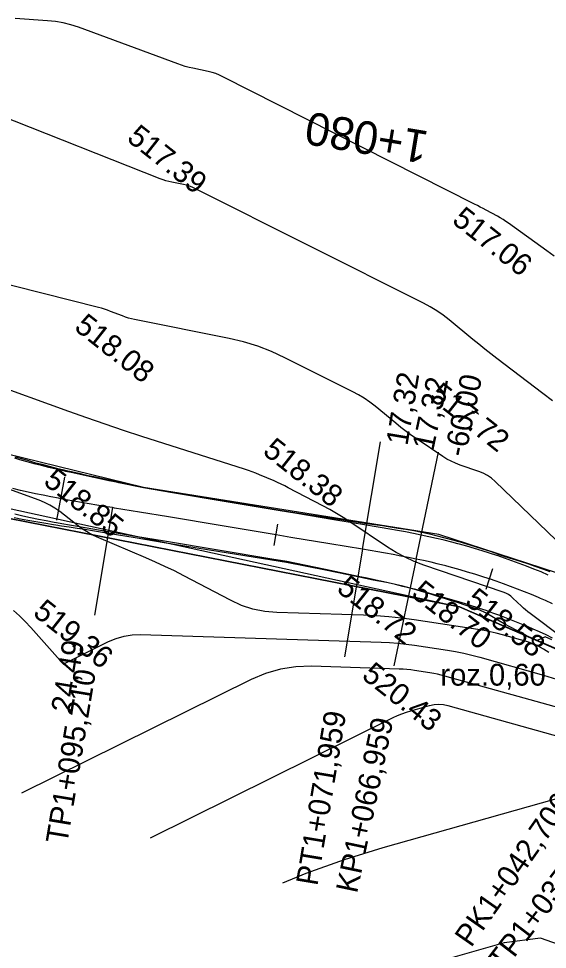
# Model space of a CAD drawing. Extents: x -636600 to -628587, y -1090963 to -1085869.
# Drawn here: x -629419 to -629370.5, y -1089688.4 to -1089603 of the extents above; entities that cross this region are included whole.
import ezdxf

# ---------------------------------------------------------------- set-up
doc = ezdxf.new("R2010")
doc.units = 0
for name, color, linetype in [('01_PARCELY_NÁVRH_PC', 7, 'Continuous'), ('21', 7, 'Continuous'), ('42', 7, 'Continuous'), ('Ex_Major Contours', 7, 'Continuous'), ('Ex_Minor Contours', 7, 'Continuous'), ('HEKTOMETRY100', 7, 'Continuous'), ('HEKTOMETRY20', 7, 'Continuous'), ('HL_BODY', 7, 'Continuous'), ('koty_vše', 7, 'Continuous'), ('PARCELY_NÁVRH_SILNICE_ŽELEZNICE', 7, 'Continuous'), ('POLOMERY', 7, 'Continuous'), ('popis', 7, 'Continuous'), ('situace_osa', 7, 'Continuous'), ('situace_těleso', 7, 'Continuous'), ('situace_vozovka', 7, 'Continuous')]:
    doc.layers.add(name, color=color, linetype=linetype)

msp = doc.modelspace()

# ---------------------------------------------------------------- linework, layer by layer
at = {"layer": '01_PARCELY_NÁVRH_PC'}
for points in [[(-629254.654, -1089739.869), (-629360.834, -1089658.331), (-629368.291, -1089654.325), (-629380.483, -1089650.342), (-629407.529, -1089646.03), (-629420.129, -1089642.952), (-629431.224, -1089638.631), (-629441.359, -1089632.253), (-629462.999, -1089614.168), (-629469.387, -1089611.971), (-629476.142, -1089612.42), (-629540.496, -1089642.406), (-629554.39, -1089646.509), (-629581.677, -1089651.277), (-629593.36, -1089654.473), (-629629.454, -1089670.47), (-629647.363, -1089680.417), (-629666.288, -1089692.668)], [(-629669.229, -1089703.189), (-629636.498, -1089682.368), (-629594.828, -1089663.555), (-629566.208, -1089655.26), (-629543.029, -1089650.823), (-629502.778, -1089630.854), (-629477.842, -1089619.529), (-629472.37, -1089618.387), (-629466.831, -1089619.344), (-629458.171, -1089625.363), (-629433.235, -1089646.243), (-629378.586, -1089656.962), (-629364.857, -1089662.954), (-629248.799, -1089751.038)]]:
    msp.add_lwpolyline(points, dxfattribs=at)
at = {"layer": '21'}
for p, q in [((-629378.586, -1089656.962), (-629444.439, -1089644.045)), ((-629364.857, -1089662.954), (-629378.586, -1089656.962))]:
    msp.add_line(p, q, dxfattribs=at)
at = {"layer": '42'}
msp.add_line((-629435.22, -1089644.581), (-629378.586, -1089656.962), dxfattribs=at)
at = {"layer": 'Ex_Major Contours'}
for points in [[(-629370.045, -1089638.094), (-629370.94, -1089637.425), (-629375.145, -1089634.208), (-629375.703, -1089633.777), (-629376.257, -1089633.341), (-629376.806, -1089632.899), (-629377.352, -1089632.453), (-629379.525, -1089630.655), (-629380.079, -1089630.222), (-629380.655, -1089629.823), (-629381.253, -1089629.457), (-629381.872, -1089629.124), (-629402.831, -1089618.605), (-629403.08, -1089618.49), (-629403.336, -1089618.392), (-629403.598, -1089618.312), (-629403.866, -1089618.249), (-629404.949, -1089618.032), (-629405.218, -1089617.972), (-629405.483, -1089617.9), (-629405.745, -1089617.816), (-629406.004, -1089617.721), (-629420.856, -1089611.862)], [(-629367.916, -1089666.679), (-629379.909, -1089663.323), (-629380.252, -1089663.233), (-629380.597, -1089663.153), (-629380.944, -1089663.084), (-629381.293, -1089663.025), (-629382.695, -1089662.81), (-629383.046, -1089662.761), (-629383.398, -1089662.724), (-629383.751, -1089662.697), (-629384.105, -1089662.68), (-629392.15, -1089662.431), (-629393.59, -1089662.472), (-629394.992, -1089662.687), (-629396.356, -1089663.075), (-629397.683, -1089663.637), (-629418.72, -1089674.072)]]:
    msp.add_lwpolyline(points, dxfattribs=at)
at = {"layer": 'Ex_Minor Contours'}
for points in [[(-629369.903, -1089624.811), (-629370.569, -1089624.328), (-629374.09, -1089621.797), (-629374.334, -1089621.627), (-629374.584, -1089621.465), (-629374.838, -1089621.311), (-629375.098, -1089621.166), (-629376.146, -1089620.599), (-629376.409, -1089620.459), (-629376.673, -1089620.32), (-629376.937, -1089620.182), (-629377.202, -1089620.047), (-629400.263, -1089608.364), (-629400.588, -1089608.212), (-629400.921, -1089608.083), (-629401.261, -1089607.974), (-629401.61, -1089607.888), (-629403.018, -1089607.587), (-629403.369, -1089607.505), (-629403.716, -1089607.412), (-629404.059, -1089607.306), (-629404.399, -1089607.187), (-629413.492, -1089603.834), (-629414.191, -1089603.604), (-629414.9, -1089603.427), (-629415.621, -1089603.301), (-629416.353, -1089603.227), (-629419.302, -1089603.035)], [(-629365.717, -1089654.714), (-629375.31, -1089645.469), (-629375.647, -1089645.178), (-629376.009, -1089644.928), (-629376.397, -1089644.721), (-629376.81, -1089644.554), (-629378.514, -1089643.974), (-629378.933, -1089643.815), (-629379.34, -1089643.631), (-629379.733, -1089643.42), (-629380.114, -1089643.182), (-629382.463, -1089641.61), (-629382.968, -1089641.262), (-629383.464, -1089640.902), (-629383.951, -1089640.53), (-629384.428, -1089640.145), (-629386.32, -1089638.58), (-629386.802, -1089638.204), (-629387.303, -1089637.856), (-629387.823, -1089637.537), (-629388.362, -1089637.247), (-629394.577, -1089634.128), (-629395.81, -1089633.56), (-629397.073, -1089633.077), (-629398.366, -1089632.681), (-629399.688, -1089632.37), (-629408.369, -1089630.632), (-629408.651, -1089630.569), (-629408.931, -1089630.494), (-629409.206, -1089630.406), (-629409.478, -1089630.305), (-629410.557, -1089629.879), (-629410.829, -1089629.777), (-629411.103, -1089629.684), (-629411.38, -1089629.6), (-629411.66, -1089629.524), (-629421.966, -1089626.916)], [(-629357.177, -1089668.829), (-629372.103, -1089657.593), (-629372.313, -1089657.431), (-629372.517, -1089657.261), (-629372.717, -1089657.086), (-629372.911, -1089656.905), (-629373.676, -1089656.167), (-629373.875, -1089655.995), (-629374.089, -1089655.847), (-629374.318, -1089655.724), (-629374.562, -1089655.626), (-629381.848, -1089653.143), (-629382.72, -1089652.813), (-629383.565, -1089652.43), (-629384.382, -1089651.991), (-629385.173, -1089651.499), (-629388.645, -1089649.174), (-629389.245, -1089648.784), (-629389.855, -1089648.41), (-629390.475, -1089648.052), (-629391.104, -1089647.71), (-629394.267, -1089646.049), (-629394.59, -1089645.883), (-629394.916, -1089645.725), (-629395.245, -1089645.573), (-629395.578, -1089645.428), (-629396.915, -1089644.862), (-629397.25, -1089644.724), (-629397.589, -1089644.595), (-629397.93, -1089644.472), (-629398.274, -1089644.358), (-629407.697, -1089641.343), (-629409.38, -1089640.796), (-629411.058, -1089640.234), (-629412.731, -1089639.657), (-629414.399, -1089639.065), (-629421.843, -1089636.385)], [(-629370.405, -1089661.166), (-629370.878, -1089660.846), (-629371.374, -1089660.573), (-629371.893, -1089660.348), (-629372.436, -1089660.169), (-629374.651, -1089659.549), (-629375.207, -1089659.403), (-629375.767, -1089659.273), (-629376.33, -1089659.161), (-629376.896, -1089659.065), (-629382.72, -1089658.172), (-629383.881, -1089658.012), (-629385.046, -1089657.887), (-629386.214, -1089657.798), (-629387.386, -1089657.744), (-629395.321, -1089657.497), (-629396.431, -1089657.401), (-629397.509, -1089657.183), (-629398.555, -1089656.842), (-629399.569, -1089656.379), (-629403.853, -1089654.128), (-629404.708, -1089653.69), (-629405.573, -1089653.27), (-629406.446, -1089652.867), (-629407.327, -1089652.483), (-629411.64, -1089650.658), (-629412.132, -1089650.43), (-629412.607, -1089650.173), (-629413.064, -1089649.885), (-629413.503, -1089649.567), (-629415.225, -1089648.235), (-629415.665, -1089647.921), (-629416.126, -1089647.643), (-629416.607, -1089647.403), (-629417.109, -1089647.199), (-629434.25, -1089640.991)], [(-629419.452, -1089657.326), (-629418.902, -1089657.816), (-629418.375, -1089658.331), (-629417.872, -1089658.871), (-629414.928, -1089662.177), (-629414.924, -1089662.181), (-629414.921, -1089662.185), (-629414.919, -1089662.19), (-629414.917, -1089662.195), (-629414.909, -1089662.215), (-629414.907, -1089662.22), (-629414.904, -1089662.222), (-629414.9, -1089662.222), (-629414.896, -1089662.221), (-629410.752, -1089660.165), (-629410.049, -1089659.868), (-629409.327, -1089659.662), (-629408.585, -1089659.548), (-629407.822, -1089659.527), (-629385.746, -1089660.212), (-629384.983, -1089660.247), (-629384.222, -1089660.305), (-629383.464, -1089660.387), (-629382.707, -1089660.491), (-629379.686, -1089660.954), (-629378.933, -1089661.081), (-629378.185, -1089661.231), (-629377.442, -1089661.403), (-629376.704, -1089661.598), (-629370.867, -1089663.231), (-629369.674, -1089663.623)], [(-629406.886, -1089678.156), (-629384.667, -1089667.135), (-629384.268, -1089666.949), (-629383.863, -1089666.781), (-629383.45, -1089666.633), (-629383.029, -1089666.504), (-629381.333, -1089666.025), (-629380.909, -1089665.935), (-629380.484, -1089665.904), (-629380.06, -1089665.933), (-629379.636, -1089666.022), (-629363.992, -1089670.399)], [(-629365.147, -1089673.307), (-629385.599, -1089679.084), (-629389.157, -1089680.178), (-629392.653, -1089681.433), (-629394.812, -1089682.324)], [(-629367.722, -1089695.997), (-629367.506, -1089693.601), (-629367.672, -1089690.247), (-629368.892, -1089688.162), (-629371.165, -1089687.347), (-629374.493, -1089687.801), (-629380.269, -1089689.433)]]:
    msp.add_lwpolyline(points, dxfattribs=at)
at = {"layer": 'HEKTOMETRY100'}
msp.add_lwpolyline([(-629415.484, -1089649.026), (-629414.75, -1089645.094)], dxfattribs=at)
at = {"layer": 'HEKTOMETRY20'}
for points in [[(-629395.559, -1089651.367), (-629395.23, -1089649.394)], [(-629376.149, -1089655.364), (-629375.514, -1089653.467)]]:
    msp.add_lwpolyline(points, dxfattribs=at)
at = {"layer": 'HL_BODY'}
for points in [[(-629410.397, -1089647.878), (-629412.042, -1089657.742)], [(-629387.464, -1089651.703), (-629389.109, -1089661.567)], [(-629382.544, -1089652.594), (-629384.599, -1089662.381)]]:
    msp.add_lwpolyline(points, dxfattribs=at)
at = {"layer": 'PARCELY_NÁVRH_SILNICE_ŽELEZNICE'}
msp.add_lwpolyline([(-629239.774, -1089757.887), (-629364.857, -1089662.954), (-629378.586, -1089656.962), (-629444.439, -1089644.045), (-629521.798, -1089646.759), (-629566.208, -1089655.26), (-629594.828, -1089663.555), (-629636.498, -1089682.368), (-629669.229, -1089703.189)], dxfattribs=at)
at = {"layer": 'POLOMERY'}
for points in [[(-629387.464, -1089651.703), (-629385.819, -1089641.84)], [(-629382.544, -1089652.594), (-629380.49, -1089642.808)], [(-629410.397, -1089647.878), (-629412.042, -1089657.742)]]:
    msp.add_lwpolyline(points, dxfattribs=at)
at = {"layer": 'situace_osa'}
msp.add_lwpolyline([(-629370.058, -1089656.686), (-629370.69, -1089656.403), (-629371.161, -1089656.198), (-629371.326, -1089656.127), (-629371.965, -1089655.859), (-629372.607, -1089655.598), (-629373.252, -1089655.345), (-629373.9, -1089655.099), (-629374.55, -1089654.86), (-629375.204, -1089654.629), (-629375.831, -1089654.416), (-629375.86, -1089654.406), (-629376.518, -1089654.19), (-629377.179, -1089653.982), (-629377.842, -1089653.782), (-629378.508, -1089653.589), (-629379.176, -1089653.404), (-629379.302, -1089653.369), (-629379.846, -1089653.226), (-629380.518, -1089653.057), (-629380.634, -1089653.028), (-629381.191, -1089652.895), (-629381.867, -1089652.741), (-629382.544, -1089652.594), (-629383.244, -1089652.451), (-629383.945, -1089652.316), (-629384.648, -1089652.186), (-629385.351, -1089652.061), (-629385.532, -1089652.03), (-629386.055, -1089651.94), (-629386.759, -1089651.821), (-629387.464, -1089651.703), (-629390.463, -1089651.203), (-629394.039, -1089650.607), (-629395.395, -1089650.381), (-629400.327, -1089649.558), (-629405.259, -1089648.735), (-629407.907, -1089648.294), (-629410.19, -1089647.913), (-629410.397, -1089647.878), (-629411.102, -1089647.761), (-629411.806, -1089647.643), (-629412.511, -1089647.523), (-629413.214, -1089647.402), (-629413.918, -1089647.278), (-629414.621, -1089647.152), (-629415.117, -1089647.06), (-629415.323, -1089647.022), (-629416.025, -1089646.887), (-629416.725, -1089646.748), (-629417.425, -1089646.604), (-629418.123, -1089646.453), (-629418.82, -1089646.296), (-629419.515, -1089646.132)], dxfattribs=at)
at = {"layer": 'situace_těleso'}
for points in [[(-629419.304, -1089643.211), (-629418.843, -1089643.349), (-629418.185, -1089643.541), (-629417.523, -1089643.727), (-629416.856, -1089643.907), (-629416.186, -1089644.082), (-629415.511, -1089644.251), (-629414.833, -1089644.415), (-629414.633, -1089644.463), (-629414.151, -1089644.576), (-629413.466, -1089644.733), (-629412.777, -1089644.887), (-629412.086, -1089645.038), (-629411.393, -1089645.191), (-629410.698, -1089645.343), (-629410, -1089645.495), (-629409.795, -1089645.54), (-629407.529, -1089646.03), (-629404.881, -1089646.471), (-629399.949, -1089647.293), (-629395.014, -1089648.098), (-629393.657, -1089648.315), (-629390.077, -1089648.888), (-629387.067, -1089649.326), (-629386.358, -1089649.428), (-629385.645, -1089649.531), (-629385.112, -1089649.609), (-629384.928, -1089649.637), (-629384.207, -1089649.748), (-629383.483, -1089649.865), (-629382.756, -1089649.989), (-629382.028, -1089650.134), (-629381.323, -1089650.293), (-629380.621, -1089650.461), (-629380.042, -1089650.606), (-629379.922, -1089650.637), (-629379.224, -1089650.823), (-629378.66, -1089650.981), (-629378.529, -1089651.018), (-629377.837, -1089651.222), (-629377.148, -1089651.434), (-629376.461, -1089651.656), (-629375.778, -1089651.886), (-629375.098, -1089652.125), (-629375.068, -1089652.135), (-629374.414, -1089652.354), (-629373.722, -1089652.56), (-629373.033, -1089652.776), (-629372.346, -1089653.001), (-629371.662, -1089653.235), (-629370.981, -1089653.478), (-629370.303, -1089653.73)], [(-629370.122, -1089660.009), (-629370.721, -1089659.736), (-629371.47, -1089660.068), (-629372.427, -1089659.65), (-629372.602, -1089659.547), (-629372.749, -1089659.462), (-629373.32, -1089659.14), (-629373.898, -1089658.828), (-629374.481, -1089658.527), (-629375.057, -1089658.2), (-629375.629, -1089657.858), (-629376.209, -1089657.527), (-629376.781, -1089657.255), (-629376.808, -1089657.245), (-629377.429, -1089657.025), (-629378.053, -1089656.814), (-629378.68, -1089656.61), (-629379.309, -1089656.415), (-629379.941, -1089656.227), (-629380.061, -1089656.193), (-629380.57, -1089656.025), (-629381.2, -1089655.825), (-629381.309, -1089655.792), (-629381.833, -1089655.634), (-629382.469, -1089655.45), (-629383.107, -1089655.275), (-629383.77, -1089655.102), (-629384.44, -1089654.935), (-629385.118, -1089654.786), (-629385.803, -1089654.649), (-629385.98, -1089654.615), (-629386.494, -1089654.516), (-629387.187, -1089654.374), (-629387.886, -1089654.233), (-629390.867, -1089653.628), (-629394.423, -1089652.907), (-629395.78, -1089652.69), (-629400.717, -1089651.9), (-629405.652, -1089651.094), (-629408.3, -1089650.653), (-629410.584, -1089650.272), (-629410.791, -1089650.238), (-629411.496, -1089650.12), (-629412.204, -1089650.001), (-629412.915, -1089649.89), (-629413.629, -1089649.789), (-629414.346, -1089649.685), (-629415.064, -1089649.577), (-629415.572, -1089649.499), (-629415.783, -1089649.465), (-629416.504, -1089649.349), (-629417.227, -1089649.226), (-629417.951, -1089649.097), (-629418.675, -1089648.961), (-629419.401, -1089648.818)]]:
    msp.add_lwpolyline(points, dxfattribs=at)
at = {"layer": 'situace_vozovka'}
for points in [[(-629370.443, -1089654.058), (-629371.106, -1089653.779), (-629371.772, -1089653.509), (-629372.441, -1089653.246), (-629373.113, -1089652.991), (-629373.788, -1089652.743), (-629374.466, -1089652.504), (-629375.117, -1089652.282), (-629375.147, -1089652.272), (-629375.83, -1089652.048), (-629376.516, -1089651.832), (-629377.204, -1089651.624), (-629377.894, -1089651.424), (-629378.587, -1089651.232), (-629378.718, -1089651.197), (-629379.282, -1089651.048), (-629379.979, -1089650.872), (-629380.1, -1089650.842), (-629380.678, -1089650.704), (-629381.379, -1089650.544), (-629382.082, -1089650.392), (-629382.806, -1089650.245), (-629383.528, -1089650.105), (-629384.248, -1089649.972), (-629384.964, -1089649.845), (-629385.147, -1089649.813), (-629385.677, -1089649.722), (-629386.387, -1089649.602), (-629387.094, -1089649.484), (-629390.093, -1089648.984), (-629393.669, -1089648.387), (-629395.025, -1089648.161), (-629399.957, -1089647.339), (-629404.888, -1089646.516), (-629407.537, -1089646.074), (-629409.805, -1089645.602), (-629410.011, -1089645.559), (-629410.709, -1089645.414), (-629411.406, -1089645.268), (-629412.1, -1089645.121), (-629412.792, -1089644.973), (-629413.482, -1089644.823), (-629414.168, -1089644.67), (-629414.651, -1089644.561), (-629414.851, -1089644.515), (-629415.531, -1089644.355), (-629416.208, -1089644.192), (-629416.881, -1089644.024), (-629417.55, -1089643.85), (-629418.215, -1089643.671), (-629418.876, -1089643.486), (-629419.34, -1089643.351)], [(-629370.443, -1089654.058), (-629371.106, -1089653.779), (-629371.772, -1089653.509), (-629372.441, -1089653.246), (-629373.113, -1089652.991), (-629373.788, -1089652.743), (-629374.466, -1089652.504), (-629375.117, -1089652.282), (-629375.147, -1089652.272), (-629375.83, -1089652.048), (-629376.516, -1089651.832), (-629377.204, -1089651.624), (-629377.894, -1089651.424), (-629378.587, -1089651.232), (-629378.718, -1089651.197), (-629379.282, -1089651.048), (-629379.979, -1089650.872), (-629380.1, -1089650.842), (-629380.678, -1089650.704), (-629381.379, -1089650.544), (-629382.082, -1089650.392), (-629382.806, -1089650.245), (-629383.528, -1089650.105), (-629384.248, -1089649.972), (-629384.964, -1089649.845), (-629385.147, -1089649.813), (-629385.677, -1089649.722), (-629386.387, -1089649.602), (-629387.094, -1089649.484), (-629390.093, -1089648.984), (-629393.669, -1089648.387), (-629395.025, -1089648.161), (-629399.957, -1089647.339), (-629404.888, -1089646.516), (-629407.537, -1089646.074), (-629409.805, -1089645.602), (-629410.011, -1089645.559), (-629410.709, -1089645.414), (-629411.406, -1089645.268), (-629412.1, -1089645.121), (-629412.792, -1089644.973), (-629413.482, -1089644.823), (-629414.168, -1089644.67), (-629414.651, -1089644.561), (-629414.851, -1089644.515), (-629415.531, -1089644.355), (-629416.208, -1089644.192), (-629416.881, -1089644.024), (-629417.55, -1089643.85), (-629418.215, -1089643.671), (-629418.876, -1089643.486), (-629419.34, -1089643.351)], [(-629370.041, -1089659.84), (-629370.637, -1089659.557), (-629371.236, -1089659.281), (-629371.839, -1089659.011), (-629372.288, -1089658.816), (-629372.444, -1089658.749), (-629373.053, -1089658.493), (-629373.665, -1089658.245), (-629374.279, -1089658.003), (-629374.896, -1089657.769), (-629375.516, -1089657.542), (-629376.138, -1089657.322), (-629376.736, -1089657.118), (-629376.763, -1089657.109), (-629377.39, -1089656.904), (-629378.02, -1089656.705), (-629378.651, -1089656.514), (-629379.285, -1089656.331), (-629379.921, -1089656.154), (-629380.042, -1089656.122), (-629380.554, -1089655.964), (-629381.187, -1089655.775), (-629381.297, -1089655.743), (-629381.823, -1089655.594), (-629382.462, -1089655.42), (-629383.102, -1089655.253), (-629383.767, -1089655.088), (-629384.439, -1089654.929), (-629385.116, -1089654.775), (-629385.799, -1089654.625), (-629385.975, -1089654.587), (-629386.487, -1089654.477), (-629387.18, -1089654.331), (-629387.878, -1089654.186), (-629390.857, -1089653.566), (-629394.409, -1089652.826), (-629395.765, -1089652.6), (-629400.697, -1089651.777), (-629405.629, -1089650.955), (-629408.277, -1089650.513), (-629410.561, -1089650.132), (-629410.767, -1089650.098), (-629411.473, -1089649.98), (-629412.18, -1089649.861), (-629412.889, -1089649.741), (-629413.6, -1089649.619), (-629414.312, -1089649.494), (-629415.025, -1089649.365), (-629415.53, -1089649.272), (-629415.74, -1089649.233), (-629416.455, -1089649.096), (-629417.172, -1089648.953), (-629417.889, -1089648.805), (-629418.607, -1089648.651), (-629419.325, -1089648.489)], [(-629370.041, -1089659.84), (-629370.637, -1089659.557), (-629371.236, -1089659.281), (-629371.839, -1089659.011), (-629372.288, -1089658.816), (-629372.444, -1089658.749), (-629373.053, -1089658.493), (-629373.665, -1089658.245), (-629374.279, -1089658.003), (-629374.896, -1089657.769), (-629375.516, -1089657.542), (-629376.138, -1089657.322), (-629376.736, -1089657.118), (-629376.763, -1089657.109), (-629377.39, -1089656.904), (-629378.02, -1089656.705), (-629378.651, -1089656.514), (-629379.285, -1089656.331), (-629379.921, -1089656.154), (-629380.042, -1089656.122), (-629380.554, -1089655.964), (-629381.187, -1089655.775), (-629381.297, -1089655.743), (-629381.823, -1089655.594), (-629382.462, -1089655.42), (-629383.102, -1089655.253), (-629383.767, -1089655.088), (-629384.439, -1089654.929), (-629385.116, -1089654.775), (-629385.799, -1089654.625), (-629385.975, -1089654.587), (-629386.487, -1089654.477), (-629387.18, -1089654.331), (-629387.878, -1089654.186), (-629390.857, -1089653.566), (-629394.409, -1089652.826), (-629395.765, -1089652.6), (-629400.697, -1089651.777), (-629405.629, -1089650.955), (-629408.277, -1089650.513), (-629410.561, -1089650.132), (-629410.767, -1089650.098), (-629411.473, -1089649.98), (-629412.18, -1089649.861), (-629412.889, -1089649.741), (-629413.6, -1089649.619), (-629414.312, -1089649.494), (-629415.025, -1089649.365), (-629415.53, -1089649.272), (-629415.74, -1089649.233), (-629416.455, -1089649.096), (-629417.172, -1089648.953), (-629417.889, -1089648.805), (-629418.607, -1089648.651), (-629419.325, -1089648.489)]]:
    msp.add_lwpolyline(points, dxfattribs=at)

# ---------------------------------------------------------------- texts
at = {"layer": 'HEKTOMETRY20'}
msp.add_text('1+080', height=3, rotation=170.53108, dxfattribs=at).set_placement((-629381.294, -1089613.398))
at = {"layer": 'HL_BODY'}
for s, rotation, p in [('TP1+095,210', 80.53108, (-629414.54, -1089678.798)), ('PT1+071,959', 80.53108, (-629391.607, -1089682.623)), ('KP1+066,959', 78.14375, (-629387.972, -1089683.314)), ('PK1+042,706', 54.98323, (-629377.515, -1089688.285)), ('TP1+037,706', 52.59591, (-629374.575, -1089690.533))]:
    msp.add_text(s, height=2, rotation=rotation, dxfattribs=at).set_placement(p)
at = {"layer": 'koty_vše'}
for s, p in [('517.39', (-629409.17, -1089614.171)), ('517.06', (-629379.363, -1089621.703)), ('518.08', (-629413.989, -1089631.501)), ('517.72', (-629381.455, -1089637.821)), ('518.38', (-629396.713, -1089642.889)), ('518.85', (-629416.813, -1089645.666)), ('518.72', (-629389.936, -1089655.497)), ('518.70', (-629383.095, -1089655.953)), ('518.58', (-629378.179, -1089656.659)), ('519.36', (-629417.775, -1089657.696)), ('520.43', (-629387.639, -1089663.461))]:
    msp.add_text(s, height=2, rotation=321.72649, dxfattribs=at).set_placement(p)
at = {"layer": 'POLOMERY'}
for s, rotation, p in [('17,32', 80.53108, (-629383.353, -1089642.251)), ('17,32', 78.14375, (-629380.979, -1089642.705)), ('-60,00', 78.14375, (-629378.043, -1089643.321)), ('24,49', 80.53108, (-629414.062, -1089666.809))]:
    msp.add_text(s, height=2, rotation=rotation, dxfattribs=at).set_placement(p)
at = {"layer": 'popis'}
msp.add_text('roz.0,60', height=2, dxfattribs=at).set_placement((-629380.335, -1089664.203))

doc.saveas('drawing.dxf')
